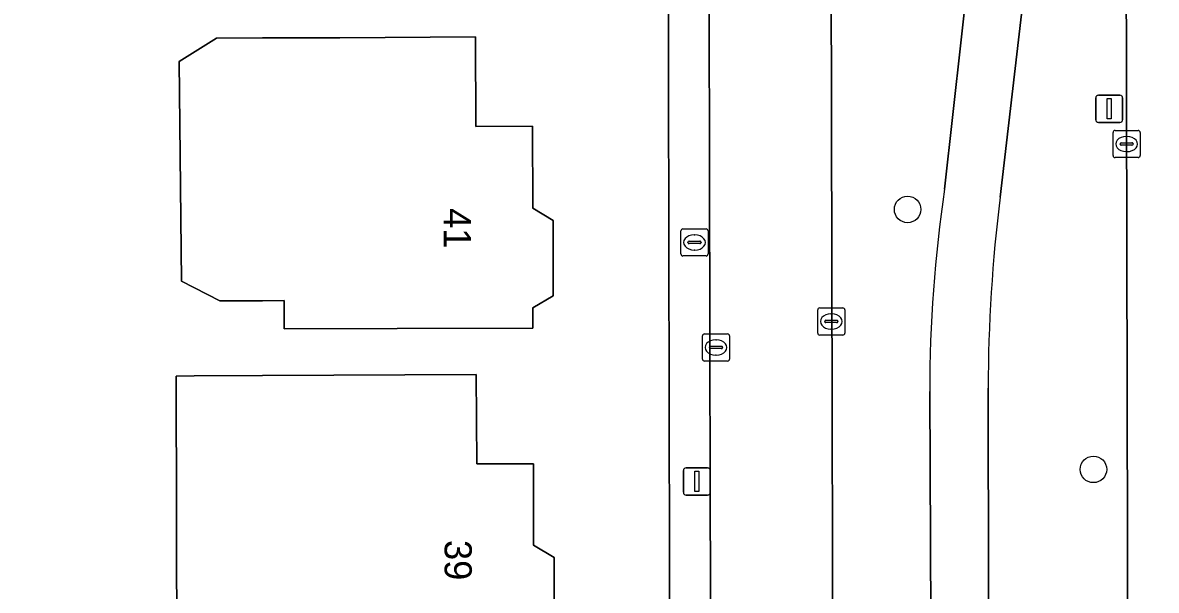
# Model space of a CAD drawing. Extents: x 160455 to 162082, y 388339 to 389736.
# Drawn here: x 160991.16 to 161032.93, y 388644.74 to 388665.66 of the extents above; entities that cross this region are included whole.
import ezdxf

# ---------------------------------------------------------------- set-up
doc = ezdxf.new("R2010")
doc.units = 0
for name, color, linetype in [('IMGEO_Berm_groen', 7, 'Continuous'), ('IMGEO_Boom', 7, 'Continuous'), ('IMGEO_Brandkraan', 7, 'Continuous'), ('IMGEO_Erf', 7, 'Continuous'), ('IMGEO_Fietspad_gesloten', 7, 'Continuous'), ('IMGEO_Kolk', 7, 'Continuous'), ('IMGEO_Lichtmast', 7, 'Continuous'), ('IMGEO_Pand', 7, 'Continuous'), ('IMGEO_Pand_nummerreeks', 7, 'Continuous'), ('IMGEO_Rijbaan_lokaal_gesloten', 7, 'Continuous'), ('IMGEO_Rijbaan_lokaal_open', 7, 'Continuous'), ('IMGEO_Voetpad_open', 7, 'Continuous')]:
    doc.layers.add(name, color=color, linetype=linetype)

msp = doc.modelspace()

# ---------------------------------------------------------------- linework, layer by layer
at = {"layer": 'IMGEO_Berm_groen'}
for points in [[(161027.108, 388680.338), (161027.272, 388689.209), (161020.897, 388689.169), (161021.024, 388635.135), (161021.035, 388634.236), (161021.044, 388633.727)], [(161026.737, 388652.186), (161026.768, 388629.75), (161031.909, 388629.816), (161031.808, 388674.113)], [(161025.126, 388659.527), (161026.668, 388673.304)], [(161028.783, 388673.055), (161027.183, 388659.235)], [(161022.526, 388629.697), (161024.689, 388629.73), (161024.585, 388652.068)]]:
    msp.add_lwpolyline(points, dxfattribs=at)
for centre, radius, start, end in [((161075.378, 388652.133), 50.793, 171.6298, 180.0734), ((161082.347, 388652.206), 55.61, 172.7386, 180.0207)]:
    msp.add_arc(centre, radius, start, end, dxfattribs=at)
at = {"layer": 'IMGEO_Boom'}
for centre in [(161023.768, 388658.78), (161030.614, 388649.197)]:
    msp.add_circle(centre, 0.489, dxfattribs=at)
at = {"layer": 'IMGEO_Brandkraan'}
for p, q in [((161015.414, 388657.137), (161015.414, 388657.989)), ((161015.489, 388658.063), (161016.341, 388658.063)), ((161016.415, 388657.989), (161016.415, 388657.137)), ((161015.673, 388657.557), (161015.673, 388657.569)), ((161016.111, 388657.52), (161015.713, 388657.52)), ((161015.716, 388657.606), (161016.114, 388657.606)), ((161015.902, 388657.843), (161015.927, 388657.843)), ((161016.157, 388657.569), (161016.157, 388657.557)), ((161016.341, 388657.063), (161015.489, 388657.063)), ((161015.925, 388657.283), (161015.9, 388657.283))]:
    msp.add_line(p, q, dxfattribs=at)
for points in [[(161015.414, 388657.137), (161015.414, 388657.989)], [(161015.489, 388658.063), (161016.341, 388658.063)], [(161016.415, 388657.989), (161016.415, 388657.137)], [(161016.341, 388657.063), (161015.489, 388657.063)]]:
    msp.add_lwpolyline(points, dxfattribs=at)
for centre, radius, start, end in [((161015.491, 388657.987), 0.0765, 91.552, 178.448), ((161015.491, 388657.987), 0.0765, 91.552, 178.448), ((161016.339, 388657.987), 0.0765, 1.552, 88.448), ((161016.339, 388657.987), 0.0765, 1.552, 88.448), ((161015.713, 388657.566), 0.0403, 85.8775, 175.7526), ((161015.71, 388657.556), 0.0366, 178.938, 274.7102), ((161016.114, 388657.563), 0.043, 264.8664, 352.4533), ((161016.118, 388657.568), 0.0386, 1.7309, 96.639), ((161015.491, 388657.139), 0.0765, 181.552, 268.448), ((161015.491, 388657.139), 0.0765, 181.552, 268.448), ((161016.339, 388657.139), 0.0765, 271.552, 358.448), ((161016.339, 388657.139), 0.0765, 271.552, 358.448)]:
    msp.add_arc(centre, radius, start, end, dxfattribs=at)
for centre, major_axis, ratio, start_param, end_param in [((161015.901, 388657.563), (-0.387, 0.002), 0.722429, 4.712389, 7.853982), ((161015.926, 388657.563), (-0.39, 0.002), 0.717154, 1.570796, 4.712389)]:
    msp.add_ellipse(centre, major_axis=major_axis, ratio=ratio, start_param=start_param, end_param=end_param, dxfattribs=at)
at = {"layer": 'IMGEO_Erf'}
for points in [[(161015.021, 388633.677), (161014.902, 388687.658)], [(160946.205, 388631.457), (160987.335, 388631.563), (160996.857, 388631.585), (160996.836, 388642.156), (160996.815, 388652.637), (160997.484, 388652.641), (161000, 388652.655), (161007.873, 388652.697), (161007.891, 388649.403), (161009.981, 388649.396), (161009.987, 388646.397), (161010.738, 388645.949), (161010.744, 388643.169), (161009.995, 388642.727), (161009.996, 388642.173), (161009.997, 388641.597), (161010.748, 388641.139), (161010.754, 388638.369), (161010.005, 388637.907), (161010.01, 388634.909), (161007.361, 388634.904), (161007.366, 388632.785), (161007.367, 388631.604), (161013.045, 388631.629)]]:
    msp.add_lwpolyline(points, dxfattribs=at)
msp.add_lwpolyline([(161000, 388655.415), (160998.422, 388655.413), (160997.013, 388656.13), (160996.928, 388664.227), (160998.297, 388665.096), (161000, 388665.099), (161000.772, 388665.1), (161002.842, 388665.111), (161007.841, 388665.138), (161007.859, 388661.838), (161009.947, 388661.844), (161009.954, 388658.825), (161010.705, 388658.377), (161010.712, 388655.597), (161009.963, 388655.155), (161009.964, 388654.403), (161004.965, 388654.392), (161000.795, 388654.383), (161000.793, 388655.416)], close=True, dxfattribs=at)
at = {"layer": 'IMGEO_Fietspad_gesloten'}
for points in [[(161026.668, 388673.304), (161025.126, 388659.527)], [(161027.183, 388659.235), (161028.783, 388673.055)], [(161024.585, 388652.068), (161024.689, 388629.73), (161024.704, 388621.181), (161024.714, 388616.416), (161024.95, 388506.373), (161024.943, 388504.232), (161024.953, 388500), (161025.043, 388462.172), (161025.055, 388453.649), (161025.21, 388408.793)], [(161027.174, 388453.634), (161027.148, 388462.179), (161027.033, 388500), (161027.02, 388504.221), (161027, 388522.563), (161027, 388522.588), (161026.975, 388527.496), (161026.785, 388616.408), (161026.775, 388621.128), (161026.768, 388629.75), (161026.737, 388652.186)]]:
    msp.add_lwpolyline(points, dxfattribs=at)
for centre, radius, start, end in [((161075.378, 388652.133), 50.793, 171.6298, 180.0734), ((161082.347, 388652.206), 55.61, 172.7386, 180.0207)]:
    msp.add_arc(centre, radius, start, end, dxfattribs=at)
at = {"layer": 'IMGEO_Kolk'}
for p, q in [((161031.336, 388660.765), (161031.336, 388661.617)), ((161031.411, 388661.691), (161032.263, 388661.691)), ((161032.337, 388661.617), (161032.337, 388660.765)), ((161031.595, 388661.185), (161031.595, 388661.197)), ((161031.638, 388661.234), (161032.036, 388661.234)), ((161031.824, 388661.471), (161031.849, 388661.471)), ((161032.079, 388661.197), (161032.079, 388661.185)), ((161032.033, 388661.148), (161031.635, 388661.148)), ((161031.847, 388660.911), (161031.822, 388660.911)), ((161032.263, 388660.691), (161031.411, 388660.691)), ((161020.455, 388654.223), (161020.455, 388655.075)), ((161020.53, 388655.149), (161021.382, 388655.149)), ((161020.943, 388654.929), (161020.968, 388654.929)), ((161021.456, 388655.075), (161021.456, 388654.223)), ((161020.714, 388654.643), (161020.714, 388654.655)), ((161021.152, 388654.606), (161020.754, 388654.606)), ((161020.757, 388654.692), (161021.155, 388654.692)), ((161021.198, 388654.655), (161021.198, 388654.643)), ((161016.207, 388653.264), (161016.207, 388654.116)), ((161016.282, 388654.19), (161017.134, 388654.19)), ((161017.208, 388654.116), (161017.208, 388653.264)), ((161021.382, 388654.149), (161020.53, 388654.149)), ((161020.966, 388654.369), (161020.941, 388654.369)), ((161016.466, 388653.684), (161016.466, 388653.696)), ((161016.509, 388653.733), (161016.907, 388653.733)), ((161016.695, 388653.97), (161016.72, 388653.97)), ((161016.95, 388653.696), (161016.95, 388653.684)), ((161016.904, 388653.647), (161016.506, 388653.647)), ((161016.718, 388653.41), (161016.693, 388653.41)), ((161017.134, 388653.19), (161016.282, 388653.19))]:
    msp.add_line(p, q, dxfattribs=at)
for points in [[(161031.336, 388660.765), (161031.336, 388661.617)], [(161031.411, 388661.691), (161032.263, 388661.691)], [(161032.337, 388661.617), (161032.337, 388660.765)], [(161032.263, 388660.691), (161031.411, 388660.691)], [(161020.455, 388654.223), (161020.455, 388655.075)], [(161020.53, 388655.149), (161021.382, 388655.149)], [(161021.456, 388655.075), (161021.456, 388654.223)], [(161016.207, 388653.264), (161016.207, 388654.116)], [(161016.282, 388654.19), (161017.134, 388654.19)], [(161017.208, 388654.116), (161017.208, 388653.264)], [(161021.382, 388654.149), (161020.53, 388654.149)], [(161017.134, 388653.19), (161016.282, 388653.19)]]:
    msp.add_lwpolyline(points, dxfattribs=at)
for centre, radius, start, end in [((161031.413, 388661.615), 0.0765, 91.552, 178.448), ((161031.413, 388661.615), 0.0765, 91.552, 178.448), ((161032.261, 388661.615), 0.0765, 1.552, 88.448), ((161032.261, 388661.615), 0.0765, 1.552, 88.448), ((161031.635, 388661.194), 0.0403, 85.8775, 175.7526), ((161031.632, 388661.184), 0.0366, 178.938, 274.7102), ((161032.036, 388661.191), 0.043, 264.8664, 352.4533), ((161032.04, 388661.196), 0.0386, 1.7309, 96.639), ((161031.413, 388660.767), 0.0765, 181.552, 268.448), ((161031.413, 388660.767), 0.0765, 181.552, 268.448), ((161032.261, 388660.767), 0.0765, 271.552, 358.448), ((161032.261, 388660.767), 0.0765, 271.552, 358.448), ((161020.532, 388655.073), 0.0765, 91.552, 178.448), ((161020.532, 388655.073), 0.0765, 91.552, 178.448), ((161021.38, 388655.073), 0.0765, 1.552, 88.448), ((161021.38, 388655.073), 0.0765, 1.552, 88.448), ((161020.754, 388654.652), 0.0403, 85.8775, 175.7526), ((161020.751, 388654.642), 0.0366, 178.938, 274.7102), ((161021.155, 388654.649), 0.043, 264.8664, 352.4533), ((161021.159, 388654.654), 0.0386, 1.7309, 96.639), ((161016.284, 388654.114), 0.0765, 91.552, 178.448), ((161016.284, 388654.114), 0.0765, 91.552, 178.448), ((161017.132, 388654.114), 0.0765, 1.552, 88.448), ((161017.132, 388654.114), 0.0765, 1.552, 88.448), ((161020.532, 388654.225), 0.0765, 181.552, 268.448), ((161020.532, 388654.225), 0.0765, 181.552, 268.448), ((161021.38, 388654.225), 0.0765, 271.552, 358.448), ((161021.38, 388654.225), 0.0765, 271.552, 358.448), ((161016.506, 388653.693), 0.0403, 85.8775, 175.7526), ((161016.503, 388653.683), 0.0366, 178.938, 274.7102), ((161016.907, 388653.69), 0.043, 264.8664, 352.4533), ((161016.911, 388653.695), 0.0386, 1.7309, 96.639), ((161016.284, 388653.266), 0.0765, 181.552, 268.448), ((161016.284, 388653.266), 0.0765, 181.552, 268.448), ((161017.132, 388653.266), 0.0765, 271.552, 358.448), ((161017.132, 388653.266), 0.0765, 271.552, 358.448)]:
    msp.add_arc(centre, radius, start, end, dxfattribs=at)
for centre, major_axis, ratio, start_param, end_param in [((161031.823, 388661.191), (-0.387, 0.002), 0.722429, 4.712389, 7.853982), ((161031.848, 388661.191), (-0.39, 0.002), 0.717154, 1.570796, 4.712389), ((161020.942, 388654.649), (-0.387, 0.002), 0.722429, 4.712389, 7.853982), ((161020.967, 388654.649), (-0.39, 0.002), 0.717154, 1.570796, 4.712389), ((161016.694, 388653.69), (-0.387, 0.002), 0.722429, 4.712389, 7.853982), ((161016.719, 388653.69), (-0.39, 0.002), 0.717154, 1.570796, 4.712389)]:
    msp.add_ellipse(centre, major_axis=major_axis, ratio=ratio, start_param=start_param, end_param=end_param, dxfattribs=at)
at = {"layer": 'IMGEO_Lichtmast'}
for p, q in [((161030.699, 388662.088), (161030.699, 388662.888)), ((161030.699, 388662.888), (161030.699, 388662.088)), ((161030.799, 388662.988), (161031.589, 388662.988)), ((161031.589, 388662.988), (161030.799, 388662.988)), ((161031.689, 388662.888), (161031.689, 388662.088)), ((161031.689, 388662.088), (161031.689, 388662.888)), ((161031.589, 388661.988), (161030.799, 388661.988)), ((161030.799, 388661.988), (161031.589, 388661.988)), ((161015.506, 388648.351), (161015.506, 388649.151)), ((161015.506, 388649.151), (161015.506, 388648.351)), ((161015.606, 388649.251), (161016.396, 388649.251)), ((161016.396, 388649.251), (161015.606, 388649.251)), ((161016.496, 388649.151), (161016.496, 388648.351)), ((161016.496, 388648.351), (161016.496, 388649.151)), ((161016.396, 388648.251), (161015.606, 388648.251)), ((161015.606, 388648.251), (161016.396, 388648.251))]:
    msp.add_line(p, q, dxfattribs=at)
for points in [[(161031.119, 388662.863), (161031.269, 388662.863), (161031.269, 388662.113), (161031.119, 388662.113), (161031.119, 388662.863)], [(161015.926, 388649.126), (161016.076, 388649.126), (161016.076, 388648.376), (161015.926, 388648.376), (161015.926, 388649.126)]]:
    msp.add_lwpolyline(points, dxfattribs=at)
for centre, start, end in [((161030.799, 388662.888), 90, 180), ((161030.799, 388662.888), 90, 180), ((161031.589, 388662.888), 0, 90), ((161031.589, 388662.888), 360, 90), ((161030.799, 388662.088), 180, 270), ((161030.799, 388662.088), 180, 270), ((161031.589, 388662.088), 270, 0), ((161031.589, 388662.088), 270, 0), ((161015.606, 388649.151), 90, 180), ((161015.606, 388649.151), 90, 180), ((161016.396, 388649.151), 0, 90), ((161016.396, 388649.151), 360, 90), ((161015.606, 388648.351), 180, 270), ((161015.606, 388648.351), 180, 270), ((161016.396, 388648.351), 270, 0), ((161016.396, 388648.351), 270, 0)]:
    msp.add_arc(centre, 0.1, start, end, dxfattribs=at)
at = {"layer": 'IMGEO_Pand'}
for points in [[(161004.965, 388654.392), (161009.964, 388654.403), (161009.963, 388655.155), (161010.712, 388655.597), (161010.705, 388658.377), (161009.954, 388658.825), (161009.947, 388661.844), (161007.859, 388661.838), (161007.841, 388665.138), (161002.842, 388665.111), (161000.772, 388665.1), (161000, 388665.099), (160998.297, 388665.096), (160996.928, 388664.227), (160997.013, 388656.13), (160998.422, 388655.413), (161000, 388655.415), (161000.793, 388655.416), (161000.795, 388654.383)], [(161009.981, 388649.396), (161007.891, 388649.403), (161007.873, 388652.697), (161000, 388652.655), (160997.484, 388652.641), (160996.815, 388652.637), (160996.836, 388642.156), (161000.85, 388642.161), (161009.996, 388642.173), (161009.995, 388642.727), (161010.744, 388643.169), (161010.738, 388645.949), (161009.987, 388646.397)]]:
    msp.add_lwpolyline(points, close=True, dxfattribs=at)
at = {"layer": 'IMGEO_Rijbaan_lokaal_gesloten'}
msp.add_lwpolyline([(161038.306, 388674.146), (161031.808, 388674.113), (161031.909, 388629.816), (161031.939, 388621.107), (161032.194, 388527.118), (161032.214, 388522.986), (161032.211, 388522.593), (161032.193, 388520.283), (161032.231, 388503.917), (161032.227, 388500), (161032.208, 388481.936), (161032.004, 388475.58), (161038.842, 388475.598)], dxfattribs=at)
at = {"layer": 'IMGEO_Rijbaan_lokaal_open'}
msp.add_lwpolyline([(161016.398, 388687.779), (161016.442, 388677.73), (161016.445, 388673.805), (161016.456, 388665.357), (161016.466, 388661.133), (161016.484, 388653.297), (161016.488, 388649.049), (161016.533, 388634.173), (161021.035, 388634.236), (161021.024, 388635.135), (161020.897, 388689.169)], dxfattribs=at)
at = {"layer": 'IMGEO_Voetpad_open'}
for points in [[(161014.902, 388687.658), (161015.021, 388633.677)], [(161016.466, 388661.133), (161016.456, 388665.357), (161016.445, 388673.805), (161016.442, 388677.73), (161016.398, 388687.779)], [(161016.534, 388633.673), (161016.533, 388634.173), (161016.488, 388649.049), (161016.484, 388653.297), (161016.466, 388661.133)]]:
    msp.add_lwpolyline(points, dxfattribs=at)

# ---------------------------------------------------------------- texts
at = {"layer": 'IMGEO_Pand_nummerreeks'}
for s, rotation, p in [('41', 270.1309, (161006.674, 388658.829)), ('39', 270.1144, (161006.706, 388646.593))]:
    msp.add_text(s, height=1, rotation=rotation, dxfattribs=at).set_placement(p)

doc.saveas('drawing.dxf')
